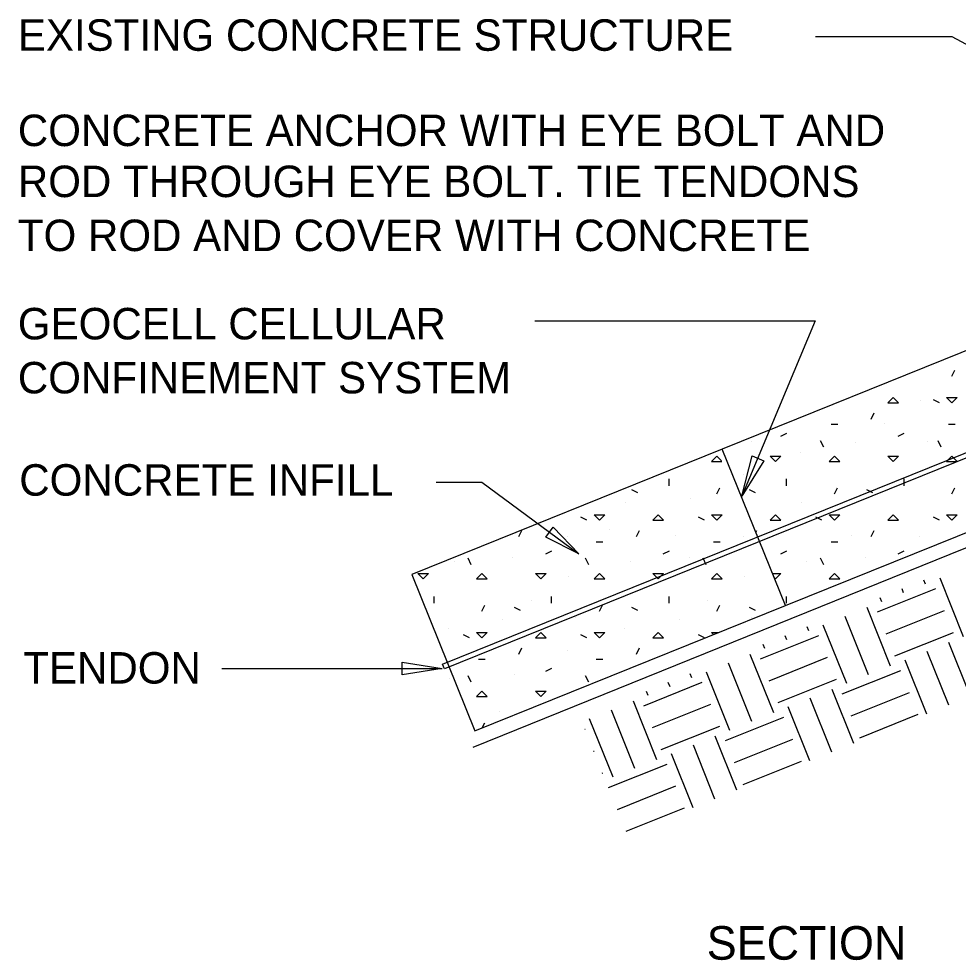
# Model space of a CAD drawing. Extents: x 638850 to 644908, y 297188 to 298900.
# Drawn here: x 642929.2 to 643029.9, y 298298.9 to 298399.8 of the extents above; entities that cross this region are included whole.
import ezdxf

# ---------------------------------------------------------------- set-up
doc = ezdxf.new("R2010")
doc.units = 0
for name, color, linetype in [('13', 7, 'Continuous'), ('14', 7, 'Continuous'), ('3', 7, 'Continuous'), ('4', 7, 'Continuous'), ('5', 7, 'Continuous'), ('6', 7, 'Continuous'), ('7', 7, 'Continuous')]:
    doc.layers.add(name, color=color, linetype=linetype)

msp = doc.modelspace()

# ---------------------------------------------------------------- linework, layer by layer
at = {"layer": '13'}
for p, q in [((643030.52, 298333.57), (643028.01, 298339.84)), ((643026.45, 298339.21), (643026.27, 298339.64)), ((643021.28, 298336.23), (643027.55, 298338.74)), ((643021.75, 298337.32), (643021.58, 298337.75)), ((643024.1, 298338.27), (643023.93, 298338.7)), ((643020.34, 298329.49), (643017.83, 298335.76)), ((643022.69, 298330.43), (643020.18, 298336.7)), ((643022.22, 298333.88), (643028.49, 298336.39)), ((643017.99, 298328.55), (643015.48, 298334.81)), ((643008.75, 298331.21), (643015.01, 298333.72)), ((643013.92, 298334.19), (643013.74, 298334.62)), ((643023.16, 298331.53), (643029.43, 298334.04)), ((643009.22, 298332.3), (643009.05, 298332.73)), ((643011.57, 298333.24), (643011.39, 298333.67)), ((643031.28, 298327.16), (643028.96, 298332.94)), ((643010.16, 298325.41), (643007.65, 298331.68)), ((643028.93, 298326.22), (643026.61, 298332)), ((643007.81, 298324.47), (643005.3, 298330.73)), ((643009.69, 298328.86), (643015.95, 298331.37)), ((643026.58, 298325.27), (643024.26, 298331.06)), ((643005.46, 298323.53), (643002.95, 298329.79)), ((643017.52, 298327.45), (643023.79, 298329.96)), ((642996.22, 298326.18), (643002.48, 298328.7)), ((642999.04, 298328.22), (642998.86, 298328.65)), ((643001.39, 298329.17), (643001.21, 298329.59)), ((643010.63, 298326.51), (643016.9, 298329.02)), ((642996.68, 298327.28), (642996.51, 298327.71)), ((643018.74, 298322.14), (643016.43, 298327.92)), ((642997.63, 298320.39), (642995.12, 298326.65)), ((643016.39, 298321.19), (643014.08, 298326.98)), ((643018.47, 298325.1), (643024.73, 298327.61)), ((642995.28, 298319.45), (642992.77, 298325.71)), ((642997.16, 298323.84), (643003.42, 298326.35)), ((643014.05, 298320.25), (643011.73, 298326.04)), ((642992.93, 298318.51), (642990.42, 298324.77)), ((643004.99, 298322.43), (643011.26, 298324.94)), ((643019.41, 298322.75), (643025.67, 298325.26)), ((642989.9, 298323.65), (642989.95, 298323.67)), ((642998.1, 298321.48), (643004.37, 298323.99)), ((643006.21, 298317.11), (643003.9, 298322.9)), ((643005.94, 298320.08), (643012.2, 298322.59)), ((643003.86, 298316.17), (643001.55, 298321.96)), ((642990.84, 298321.3), (642990.89, 298321.32)), ((643001.52, 298315.23), (642999.2, 298321.02)), ((642992.46, 298317.41), (642998.73, 298319.92)), ((643006.88, 298317.73), (643013.14, 298320.24)), ((642991.78, 298318.95), (642991.83, 298318.98)), ((642993.4, 298315.06), (642999.67, 298317.57)), ((642994.34, 298312.71), (643000.61, 298315.22))]:
    msp.add_line(p, q, dxfattribs=at)
at = {"layer": '14'}
for p, q in [((643029.27, 298361.51), (643029.59, 298362.15)), ((643022.4, 298358.67), (643022.97, 298359.24)), ((643023.54, 298358.67), (643022.97, 298359.24)), ((643025.9, 298358.96), (643025.9, 298358.96)), ((643027.25, 298359.02), (643027.9, 298358.69)), ((643029.27, 298358.67), (643028.7, 298359.24)), ((643028.7, 298359.24), (643029.84, 298359.24)), ((643029.27, 298358.67), (643029.84, 298359.24)), ((643022.4, 298358.67), (643023.54, 298358.67)), ((643020.63, 298356.92), (643020.95, 298357.57)), ((643016.31, 298356.36), (643017.03, 298356.36)), ((643022, 298356.39), (643022, 298356.39)), ((643028.91, 298356.36), (643029.63, 298356.36)), ((643010.92, 298355.07), (643011.57, 298355.39)), ((643023.53, 298355.07), (643024.17, 298355.39)), ((643007.76, 298354.56), (643007.76, 298354.56)), ((643015.53, 298353.9), (643015.19, 298354.6)), ((643018.91, 298354.37), (643018.91, 298354.37)), ((643026.66, 298354.56), (643026.66, 298354.56)), ((643028.13, 298353.9), (643027.79, 298354.6)), ((643003.5, 298352.37), (643004.07, 298352.94)), ((643004.56, 298352.45), (643004.07, 298352.94)), ((643010.37, 298352.37), (643009.8, 298352.94)), ((643009.8, 298352.94), (643010.94, 298352.94)), ((643010.37, 298352.37), (643010.94, 298352.94)), ((643013.05, 298353.37), (643013.05, 298353.37)), ((643016.1, 298352.37), (643016.67, 298352.94)), ((643017.25, 298352.37), (643016.67, 298352.94)), ((643022.97, 298352.37), (643022.4, 298352.94)), ((643022.4, 298352.94), (643023.54, 298352.94)), ((643022.97, 298352.37), (643023.54, 298352.94)), ((643028.7, 298352.37), (643029.27, 298352.94)), ((643029.84, 298352.37), (643029.27, 298352.94)), ((643003.5, 298352.37), (643004.59, 298352.37)), ((643016.1, 298352.37), (643017.25, 298352.37)), ((643028.7, 298352.37), (643029.84, 298352.37)), ((643006.94, 298350.98), (643006.94, 298350.98)), ((643025.84, 298350.98), (643025.84, 298350.98)), ((642998.94, 298349.77), (642998.94, 298350.5)), ((643011.54, 298349.77), (643011.54, 298350.5)), ((643024.14, 298349.77), (643024.14, 298350.5)), ((642994.92, 298349.36), (642995.56, 298349.04)), ((643004.07, 298348.91), (643004.39, 298349.55)), ((643007.52, 298349.36), (643008.16, 298349.04)), ((643016.67, 298348.91), (643016.99, 298349.55)), ((643020.12, 298349.36), (643020.76, 298349.04)), ((643029.27, 298348.91), (643029.59, 298349.55)), ((642994.28, 298347.96), (642994.28, 298347.96)), ((643001.27, 298348.41), (643001.27, 298348.41)), ((643013.18, 298347.96), (643013.18, 298347.96)), ((643020.17, 298348.41), (643020.17, 298348.41)), ((642989.45, 298346.42), (642990.09, 298346.1)), ((642991.47, 298346.07), (642990.9, 298346.64)), ((642990.9, 298346.64), (642992.04, 298346.64)), ((642991.47, 298346.07), (642992.04, 298346.64)), ((642997.2, 298346.07), (642997.77, 298346.64)), ((642997.2, 298346.07), (642998.34, 298346.07)), ((642998.34, 298346.07), (642997.77, 298346.64)), ((643002.05, 298346.42), (643002.7, 298346.1)), ((643004.07, 298346.07), (643003.5, 298346.64)), ((643003.5, 298346.64), (643004.64, 298346.64)), ((643004.07, 298346.07), (643004.64, 298346.64)), ((643009.8, 298346.07), (643010.37, 298346.64)), ((643009.8, 298346.07), (643010.94, 298346.07)), ((643010.94, 298346.07), (643010.37, 298346.64)), ((643014.65, 298346.42), (643015.3, 298346.1)), ((643016.67, 298346.07), (643016.1, 298346.64)), ((643016.1, 298346.64), (643017.25, 298346.64)), ((643016.67, 298346.07), (643017.25, 298346.64)), ((643022.4, 298346.07), (643022.97, 298346.64)), ((643022.4, 298346.07), (643023.54, 298346.07)), ((643023.54, 298346.07), (643022.97, 298346.64)), ((643027.25, 298346.42), (643027.9, 298346.1)), ((643029.27, 298346.07), (643028.7, 298346.64)), ((643028.7, 298346.64), (643029.84, 298346.64)), ((643029.27, 298346.07), (643029.84, 298346.64)), ((642982.83, 298344.32), (642983.15, 298344.97)), ((642992.51, 298345.1), (642992.51, 298345.1)), ((642995.43, 298344.32), (642995.75, 298344.97)), ((643008.24, 298344.75), (643008.35, 298344.97)), ((643011.41, 298345.1), (643011.41, 298345.1)), ((643020.63, 298344.32), (643020.95, 298344.97)), ((642988.04, 298344.37), (642988.04, 298344.37)), ((642999.64, 298344.46), (642999.64, 298344.46)), ((643006.94, 298344.37), (643006.94, 298344.37)), ((643018.54, 298344.46), (643018.54, 298344.46)), ((643025.84, 298344.37), (643025.84, 298344.37)), ((642985.72, 298342.47), (642986.37, 298342.79)), ((642991.11, 298343.76), (642991.83, 298343.76)), ((642998.32, 298342.47), (642998.97, 298342.79)), ((643003.71, 298343.76), (643004.43, 298343.76)), ((643010.92, 298342.47), (643011.57, 298342.79)), ((643016.31, 298343.76), (643017.03, 298343.76)), ((643023.53, 298342.47), (643024.17, 298342.79)), ((642977.73, 298341.3), (642977.38, 298342)), ((642982.18, 298342.08), (642982.18, 298342.08)), ((642990.33, 298341.3), (642989.98, 298342)), ((643001.08, 298342.08), (643001.08, 298342.08)), ((643002.93, 298341.3), (643002.58, 298342)), ((643015.53, 298341.3), (643015.19, 298342)), ((643019.99, 298342.08), (643019.99, 298342.08)), ((642975.88, 298341.61), (642975.88, 298341.61)), ((642994.78, 298341.61), (642994.78, 298341.61)), ((643013.68, 298341.61), (643013.68, 298341.61)), ((642972.57, 298339.77), (642972, 298340.34)), ((642972, 298340.34), (642973.14, 298340.34)), ((642972.57, 298339.77), (642973.14, 298340.34)), ((642978.3, 298339.77), (642978.87, 298340.34)), ((642978.3, 298339.77), (642979.44, 298339.77)), ((642979.44, 298339.77), (642978.87, 298340.34)), ((642985.17, 298339.77), (642984.6, 298340.34)), ((642984.6, 298340.34), (642985.74, 298340.34)), ((642985.17, 298339.77), (642985.74, 298340.34)), ((642988.1, 298340.06), (642988.1, 298340.06)), ((642990.9, 298339.77), (642991.47, 298340.34)), ((642990.9, 298339.77), (642992.04, 298339.77)), ((642992.04, 298339.77), (642991.47, 298340.34)), ((642997.77, 298339.77), (642997.2, 298340.34)), ((642997.2, 298340.34), (642998.34, 298340.34)), ((642997.77, 298339.77), (642998.34, 298340.34)), ((643003.5, 298339.77), (643004.07, 298340.34)), ((643003.5, 298339.77), (643004.64, 298339.77)), ((643004.64, 298339.77), (643004.07, 298340.34)), ((643007, 298340.06), (643007, 298340.06)), ((643010.03, 298340.34), (643010.94, 298340.34)), ((643010.37, 298339.77), (643010.18, 298339.96)), ((643010.37, 298339.77), (643010.94, 298340.34)), ((643016.1, 298339.77), (643016.67, 298340.34)), ((643016.1, 298339.77), (643017.25, 298339.77)), ((643017.25, 298339.77), (643016.67, 298340.34)), ((642973.74, 298337.18), (642973.74, 298337.89)), ((642986.34, 298337.18), (642986.34, 298337.89)), ((642998.94, 298337.18), (642998.94, 298337.89)), ((643011.54, 298337.18), (643011.54, 298337.89)), ((642978.87, 298336.31), (642979.19, 298336.95)), ((642982.32, 298336.76), (642982.96, 298336.44)), ((642984.2, 298337.49), (642984.2, 298337.49)), ((642991.47, 298336.31), (642991.79, 298336.95)), ((642994.92, 298336.76), (642995.56, 298336.44)), ((643003.1, 298337.49), (643003.1, 298337.49)), ((643004.07, 298336.31), (643004.39, 298336.95)), ((643007.52, 298336.76), (643008.16, 298336.44)), ((642981.11, 298335.47), (642981.11, 298335.47)), ((642988.86, 298335.66), (642988.86, 298335.66)), ((643000.01, 298335.47), (643000.01, 298335.47)), ((643007.76, 298335.66), (643007.76, 298335.66)), ((642975.25, 298334.47), (642975.25, 298334.47)), ((642976.85, 298333.82), (642977.49, 298333.5)), ((642978.87, 298333.47), (642978.3, 298334.04)), ((642978.3, 298334.04), (642979.44, 298334.04)), ((642978.87, 298333.47), (642979.44, 298334.04)), ((642984.6, 298333.47), (642985.17, 298334.04)), ((642985.74, 298333.47), (642985.17, 298334.04)), ((642989.45, 298333.82), (642990.09, 298333.5)), ((642991.47, 298333.47), (642990.9, 298334.04)), ((642990.9, 298334.04), (642992.04, 298334.04)), ((642991.47, 298333.47), (642992.04, 298334.04)), ((642994.15, 298334.47), (642994.15, 298334.47)), ((642997.2, 298333.47), (642997.77, 298334.04)), ((642998.34, 298333.47), (642997.77, 298334.04)), ((643002.05, 298333.82), (643002.7, 298333.5)), ((643003.72, 298333.82), (643003.5, 298334.04)), ((643003.5, 298334.04), (643004.28, 298334.04)), ((642984.6, 298333.47), (642985.74, 298333.47)), ((642997.2, 298333.47), (642998.34, 298333.47)), ((642982.83, 298331.72), (642983.15, 298332.37)), ((642988.04, 298332.08), (642988.04, 298332.08)), ((642995.43, 298331.72), (642995.75, 298332.37)), ((642978.51, 298331.16), (642979.23, 298331.16)), ((642991.11, 298331.16), (642991.83, 298331.16)), ((642985.72, 298329.87), (642986.37, 298330.19)), ((642975.37, 298329.06), (642975.37, 298329.06)), ((642977.73, 298328.7), (642977.38, 298329.39)), ((642982.37, 298329.51), (642982.37, 298329.51)), ((642990.33, 298328.7), (642989.98, 298329.39)), ((642978.3, 298327.17), (642978.87, 298327.74)), ((642979.44, 298327.17), (642978.87, 298327.74)), ((642985.17, 298327.17), (642984.6, 298327.74)), ((642984.6, 298327.74), (642985.74, 298327.74)), ((642985.17, 298327.17), (642985.74, 298327.74)), ((642978.3, 298327.17), (642979.44, 298327.17)), ((642980.73, 298325.56), (642980.73, 298325.56)), ((642978.91, 298323.79), (642979.19, 298324.35))]:
    msp.add_line(p, q, dxfattribs=at)
at = {"layer": '4'}
for p, q in [((643028.7, 298352.37), (643029.27, 298352.94)), ((643029.18, 298352.37), (643029.84, 298352.37)), ((643025.84, 298350.98), (643025.84, 298350.98))]:
    msp.add_line(p, q, dxfattribs=at)
at = {"layer": '5'}
for p, q in [((643037.93, 298367.15), (643004.63, 298353.69)), ((643037.93, 298367.15), (643004.63, 298353.69)), ((643004.63, 298353.69), (642971.34, 298340.24)), ((643004.63, 298353.69), (642971.34, 298340.24)), ((643004.63, 298353.69), (643004.63, 298353.69)), ((643011.41, 298336.92), (643004.63, 298353.69)), ((643011.41, 298336.92), (643004.63, 298353.69)), ((643004.63, 298353.69), (643004.63, 298353.69)), ((643004.63, 298353.69), (643004.63, 298353.69)), ((643011.41, 298336.92), (643044.7, 298350.37)), ((643011.41, 298336.92), (643044.7, 298350.37)), ((642971.34, 298340.24), (642971.34, 298340.24)), ((642971.34, 298340.24), (642978.11, 298323.47)), ((642971.34, 298340.24), (642978.11, 298323.47)), ((642971.34, 298340.24), (642971.34, 298340.24)), ((642978.11, 298323.47), (643011.41, 298336.92)), ((642978.11, 298323.47), (643011.41, 298336.92)), ((643011.41, 298336.92), (643011.41, 298336.92)), ((643011.41, 298336.92), (643011.41, 298336.92)), ((643011.41, 298336.92), (643011.41, 298336.92)), ((642978.11, 298323.47), (642978.11, 298323.47)), ((642978.11, 298323.47), (642978.11, 298323.47))]:
    msp.add_line(p, q, dxfattribs=at)
at = {"layer": '6'}
msp.add_lwpolyline([(642974.65, 298330.63), (643041.73, 298357.73), (643041.93, 298357.23), (642974.85, 298330.13)], close=True, dxfattribs=at)
at = {"layer": '7'}
for p, q in [((643014.65, 298397.93), (643029.27, 298397.93)), ((643029.27, 298397.93), (643055.47, 298383.83)), ((642984.55, 298367.46), (643014.6, 298367.46)), ((643014.6, 298367.46), (643006.73, 298348.64)), ((642973.97, 298350.15), (642978.85, 298350.15)), ((642978.85, 298350.15), (642989.26, 298342.48)), ((642977.91, 298321.75), (643045, 298348.85)), ((642950.96, 298330.16), (642974.59, 298330.16))]:
    msp.add_line(p, q, dxfattribs=at)
for points in [[(643009.09, 298352.45), (643006.73, 298348.64), (643007.85, 298352.98)], [(642986.52, 298345.34), (642989.26, 298342.48), (642985.72, 298344.25)], [(642970.32, 298330.83), (642974.59, 298330.16), (642970.32, 298329.48)]]:
    msp.add_lwpolyline(points, close=True, dxfattribs=at)

# ---------------------------------------------------------------- texts
at = {"layer": '3'}
for s, height, p in [('EXISTING CONCRETE STRUCTURE', 3.375, (642929.09, 298396.41)), ('CONCRETE ANCHOR WITH EYE BOLT AND', 3.375, (642929.09, 298386.19)), ('ROD THROUGH EYE BOLT. TIE TENDONS', 3.375, (642929.09, 298380.72)), ('TO ROD AND COVER WITH CONCRETE', 3.375, (642929.09, 298374.93)), ('GEOCELL CELLULAR', 3.375, (642929.09, 298365.46)), ('CONFINEMENT SYSTEM', 3.375, (642929.09, 298359.67)), ('CONCRETE INFILL', 3.375, (642929.24, 298348.7)), ('TENDON', 3.375, (642929.67, 298328.55)), ('SECTION', 3.602, (643002.98, 298298.94))]:
    msp.add_text(s, height=height, dxfattribs=at).set_placement(p)

doc.saveas('drawing.dxf')
